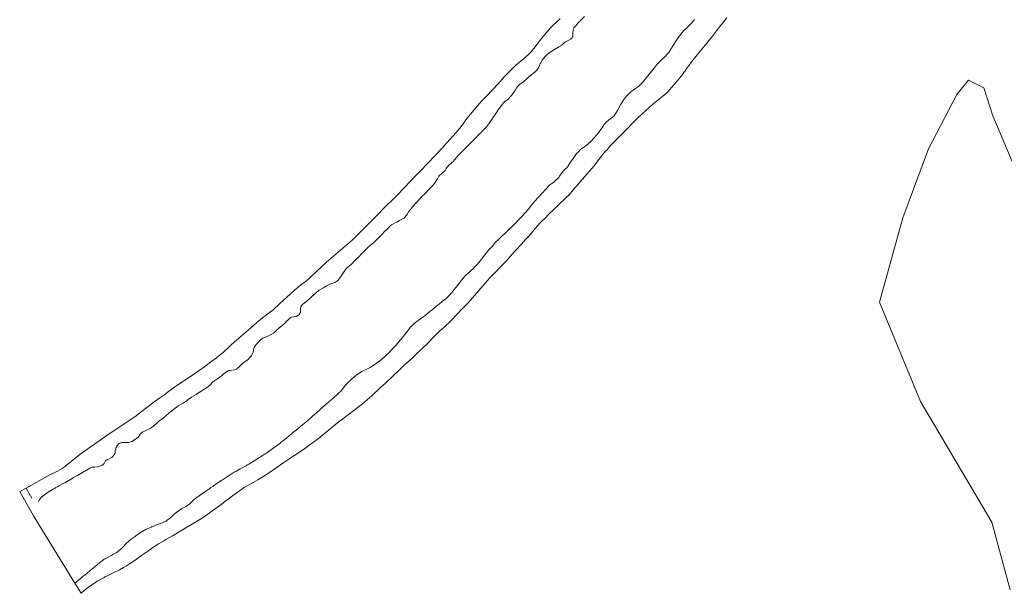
# Model space of a CAD drawing. Header units: metres. Extents: x 152391 to 157968, y 462336 to 467280.
# Tile 307 of 656: x 153268 to 153386, y 466616 to 466685. Entities that reach past the tile are written whole.
import ezdxf

# ---------------------------------------------------------------- set-up
doc = ezdxf.new("R2010")
doc.units = ezdxf.units.M
doc.header["$LTSCALE"] = 0.75
for name, color, linetype, lineweight in [('B-WE-GR-GRAS-GV', 251, 'Continuous', 13), ('B-WE-OG-TERREIN_CULTUURSCHEIDING-GV', 251, 'Continuous', 18), ('B-WE-OG-WATER_SLOOT-GV', 251, 'Continuous', 18)]:
    doc.layers.add(name, color=color, linetype=linetype, lineweight=lineweight)

msp = doc.modelspace()

# ---------------------------------------------------------------- linework, layer by layer
at = {"layer": 'B-WE-GR-GRAS-GV'}
msp.add_lwpolyline([(153388.14, 466665.22), (153384.74, 466673.27), (153383.7, 466676.59), (153381.84, 466677.52), (153380.46, 466675.79), (153377.07, 466669.29), (153374.02, 466661.06), (153371.2, 466650.98), (153376.11, 466639.09), (153384.63, 466624.66), (153386.85, 466616.57)], dxfattribs=at)
at = {"layer": 'B-WE-OG-TERREIN_CULTUURSCHEIDING-GV'}
msp.add_lwpolyline([(153386.85, 466616.57), (153384.63, 466624.66), (153376.11, 466639.09), (153371.2, 466650.98), (153374.02, 466661.06), (153377.07, 466669.29), (153380.46, 466675.79), (153381.84, 466677.52), (153383.7, 466676.59), (153384.74, 466673.27), (153388.14, 466665.22)], dxfattribs=at)
at = {"layer": 'B-WE-OG-WATER_SLOOT-GV'}
for points in [[(153335.96, 466685.14), (153335.5, 466684.65), (153335.44, 466684.59), (153335.43, 466684.58), (153335.37, 466684.52), (153335.18, 466684.32), (153334.91, 466684.03), (153334.67, 466683.76), (153334.59, 466683.45), (153334.55, 466683.31), (153334.56, 466682.96), (153334.56, 466682.8), (153334.48, 466682.59), (153334.28, 466682.44), (153334.01, 466682.27), (153333.65, 466682.08), (153333.62, 466682.06), (153333.4, 466681.88), (153333.27, 466681.74), (153333.2, 466681.67), (153332.91, 466681.49), (153332.81, 466681.42), (153332.79, 466681.41), (153332.37, 466681.2), (153332.05, 466680.99), (153331.63, 466680.71), (153331.41, 466680.49), (153331.32, 466680.4), (153331.26, 466680.34), (153330.9, 466679.91), (153330.73, 466679.61), (153330.67, 466679.52), (153330.67, 466679.5), (153330.54, 466679.15), (153330.32, 466678.77), (153330.31, 466678.76), (153330.22, 466678.66), (153330.14, 466678.58), (153330.04, 466678.48), (153329.69, 466678.22), (153329.28, 466677.86), (153329.16, 466677.75), (153328.64, 466677.29), (153328.25, 466677.05), (153327.96, 466676.74), (153327.96, 466676.74), (153327.89, 466676.63), (153327.71, 466676.37), (153327.43, 466675.95), (153327.35, 466675.84), (153327.24, 466675.7), (153327.2, 466675.64), (153327.12, 466675.56), (153326.83, 466675.24), (153326.45, 466674.98), (153326.44, 466674.97), (153326.33, 466674.85), (153326.11, 466674.61), (153325.8, 466674.17), (153325.7, 466674.03), (153325.39, 466673.58), (153325.34, 466673.5), (153325.29, 466673.42), (153325.02, 466673.01), (153324.95, 466672.91), (153324.85, 466672.77), (153324.6, 466672.41), (153324.23, 466671.92), (153324.16, 466671.85), (153323.67, 466671.34), (153323.6, 466671.27), (153323.38, 466671.04), (153322.93, 466670.59), (153322.79, 466670.44), (153322.77, 466670.42), (153322.75, 466670.39), (153322.59, 466670.23), (153322.18, 466669.81), (153322.07, 466669.7), (153321.91, 466669.53), (153321.48, 466669.12), (153321.37, 466669.01), (153321.36, 466669.01), (153321.31, 466668.96), (153321.06, 466668.72), (153320.98, 466668.64), (153320.97, 466668.63), (153320.62, 466668.24), (153320.49, 466668.07), (153320.42, 466667.98), (153320.4, 466667.95), (153320.35, 466667.87), (153320.29, 466667.82), (153320.12, 466667.65), (153320.06, 466667.6), (153319.78, 466667.37), (153319.51, 466667.06), (153319.44, 466666.95), (153319.3, 466666.72), (153319.01, 466666.43), (153318.57, 466666.04), (153318.38, 466665.73), (153318.34, 466665.68), (153318.1, 466665.27), (153317.92, 466665.04), (153317.82, 466664.92), (153317.79, 466664.89), (153317.39, 466664.46), (153317.32, 466664.39), (153316.98, 466664.03), (153316.96, 466664.01), (153316.48, 466663.55), (153316.26, 466663.28), (153315.86, 466662.85), (153315.36, 466662.31), (153315.34, 466662.28), (153315.32, 466662.26), (153314.92, 466661.76), (153314.79, 466661.52), (153314.7, 466661.37), (153314.4, 466661.02), (153314.39, 466661.01), (153313.87, 466660.72), (153313.52, 466660.55), (153313.32, 466660.46), (153312.9, 466660.21), (153312.61, 466659.96), (153312.6, 466659.95), (153312.4, 466659.75), (153311.93, 466659.28), (153311.93, 466659.27), (153310.73, 466658.07), (153310.38, 466657.78), (153310.37, 466657.77), (153310.1, 466657.55), (153309.78, 466657.23), (153309.7, 466657.14), (153309.61, 466657.06), (153309.54, 466656.98), (153309.51, 466656.95), (153309.36, 466656.79), (153308.98, 466656.4), (153308.61, 466656.01), (153308.07, 466655.47), (153307.68, 466655.15), (153307.47, 466654.93), (153307.22, 466654.62), (153307.07, 466654.38), (153307, 466654.26), (153306.98, 466654.22), (153306.91, 466654.12), (153306.82, 466653.99), (153306.75, 466653.88), (153306.74, 466653.86), (153306.64, 466653.76), (153306.48, 466653.56), (153306.12, 466653.33), (153305.76, 466653.21), (153305.51, 466653.11), (153305.13, 466652.91), (153304.76, 466652.66), (153304.27, 466652.4), (153304.12, 466652.29), (153304.06, 466652.24), (153303.93, 466652.14), (153303.92, 466652.12), (153303.78, 466652), (153303.28, 466651.56), (153303.17, 466651.46), (153302.86, 466651.16), (153302.62, 466650.98), (153302.52, 466650.9), (153302.51, 466650.89), (153302.21, 466650.64), (153302.07, 466650.39), (153302.02, 466650.15), (153302.03, 466649.93), (153302.02, 466649.89), (153302.01, 466649.72), (153301.99, 466649.69), (153301.83, 466649.46), (153301.51, 466649.26), (153301.2, 466649.2), (153300.96, 466649.15), (153300.83, 466649.11), (153300.75, 466649.04), (153300.61, 466648.94), (153300.44, 466648.74), (153300.4, 466648.71), (153300.21, 466648.52), (153300.12, 466648.43), (153299.82, 466648.18), (153299.58, 466647.98), (153299.52, 466647.92), (153299.27, 466647.69), (153299.1, 466647.54), (153298.78, 466647.25), (153298.51, 466647.11), (153298.28, 466646.99), (153297.84, 466646.77), (153297.75, 466646.73), (153297.52, 466646.65), (153297.26, 466646.45), (153296.96, 466646.15), (153296.7, 466645.85), (153296.65, 466645.78), (153296.54, 466645.61), (153296.49, 466645.54), (153296.41, 466645.28), (153296.36, 466645), (153296.26, 466644.74), (153296.16, 466644.59), (153296.08, 466644.45), (153296.06, 466644.44), (153295.94, 466644.31), (153295.79, 466644.16), (153295.49, 466643.91), (153295.27, 466643.78), (153295.23, 466643.74), (153295.1, 466643.63), (153294.96, 466643.51), (153294.74, 466643.28), (153294.41, 466642.99), (153294.19, 466642.87), (153293.81, 466642.82), (153293.63, 466642.8), (153293.46, 466642.78), (153293.44, 466642.77), (153293.26, 466642.68), (153293.16, 466642.63), (153292.79, 466642.35), (153292.64, 466642.21), (153292.48, 466642.06), (153292.33, 466641.96), (153292.03, 466641.77), (153291.55, 466641.43), (153291.26, 466641.13), (153291.03, 466640.89), (153290.7, 466640.67), (153290.65, 466640.63), (153290.5, 466640.54), (153290.33, 466640.43), (153290.26, 466640.38), (153290.14, 466640.3), (153289.99, 466640.2), (153289.95, 466640.18), (153289.54, 466639.93), (153288.98, 466639.58), (153288.61, 466639.32), (153288.61, 466639.31), (153288.51, 466639.24), (153288.42, 466639.17), (153288.22, 466639.05), (153287.98, 466638.9), (153287.42, 466638.57), (153287.39, 466638.55), (153287.2, 466638.41), (153286.83, 466638.14), (153286.48, 466637.84), (153286.42, 466637.79), (153286.37, 466637.74), (153286.33, 466637.71), (153285.89, 466637.33), (153285.59, 466637.07), (153285.22, 466636.79), (153285.06, 466636.67), (153284.88, 466636.54), (153284.4, 466636.08), (153284.05, 466635.85), (153283.78, 466635.73), (153283.53, 466635.61), (153283.38, 466635.55), (153283.17, 466635.45), (153282.95, 466635.27), (153282.88, 466635.18), (153282.8, 466635.07), (153282.64, 466634.83), (153282.31, 466634.57), (153281.85, 466634.31), (153281.49, 466634.19), (153280.99, 466634.17), (153280.68, 466634.16), (153280.35, 466634.05), (153280.09, 466633.72), (153280.06, 466633.67), (153280.01, 466633.56), (153279.96, 466633.44), (153279.94, 466633.39), (153279.89, 466633.19), (153279.86, 466632.92), (153279.76, 466632.7), (153279.48, 466632.4), (153279.23, 466632.26), (153279.22, 466632.26), (153278.94, 466632.16), (153278.72, 466631.98), (153278.55, 466631.66), (153278.36, 466631.46), (153277.81, 466631.27), (153277.42, 466631.24), (153277.2, 466631.21), (153277.13, 466631.21), (153276.98, 466631.15), (153276.85, 466631.09), (153275.76, 466630.46), (153275.28, 466630.19), (153275.07, 466630.07), (153274.88, 466629.97), (153274.75, 466629.89), (153274.65, 466629.84), (153274.61, 466629.81), (153273.84, 466629.37), (153273.75, 466629.32), (153273.73, 466629.32), (153273.65, 466629.27), (153273.15, 466628.98), (153273.12, 466628.97), (153273.06, 466628.93), (153272.97, 466628.88), (153272.8, 466628.78), (153272.74, 466628.76), (153272.7, 466628.73), (153272.57, 466628.66), (153272.49, 466628.62), (153272.39, 466628.56), (153271.99, 466628.32), (153271.59, 466628.05), (153271.12, 466627.68), (153270.84, 466627.37), (153270.72, 466627.08), (153270.73, 466627.07)], [(153269.93, 466627.51), (153269.23, 466628.73), (153268.46, 466628.3), (153270.1, 466625.39), (153275.05, 466617.34), (153275.09, 466617.38), (153275.64, 466617.83), (153275.7, 466617.88), (153276.2, 466618.29), (153276.22, 466618.31), (153276.24, 466618.32), (153277.07, 466619.01), (153277.73, 466619.55), (153277.75, 466619.57), (153277.77, 466619.58), (153277.95, 466619.73), (153277.96, 466619.75), (153277.96, 466619.75), (153278.01, 466619.79), (153278.5, 466620.19), (153278.56, 466620.22), (153279.03, 466620.45), (153279.33, 466620.62), (153279.46, 466620.69), (153279.59, 466620.76), (153280.09, 466621.03), (153280.17, 466621.1), (153280.59, 466621.46), (153280.97, 466621.86), (153280.99, 466621.88), (153281.11, 466622.01), (153281.67, 466622.54), (153282.25, 466622.95), (153282.35, 466623.03), (153282.55, 466623.16), (153282.97, 466623.45), (153283.57, 466623.79), (153283.58, 466623.8), (153284.16, 466624.05), (153284.23, 466624.07), (153284.3, 466624.1), (153284.74, 466624.27), (153284.97, 466624.35), (153285.47, 466624.55), (153285.71, 466624.67), (153285.96, 466624.78), (153286.14, 466624.91), (153286.44, 466625.14), (153286.94, 466625.6), (153287.4, 466625.95), (153287.85, 466626.27), (153288.37, 466626.53), (153288.8, 466626.83), (153289.08, 466627.13), (153289.19, 466627.26), (153289.53, 466627.53), (153290.57, 466628.28), (153291.07, 466628.61), (153291.17, 466628.68), (153291.32, 466628.78), (153291.57, 466628.96), (153291.65, 466629.02), (153292.4, 466629.53), (153292.55, 466629.62), (153292.69, 466629.72), (153293.18, 466630.04), (153293.9, 466630.5), (153294.05, 466630.59), (153294.07, 466630.61), (153294.29, 466630.72), (153294.4, 466630.78), (153294.83, 466631.01), (153295.52, 466631.4), (153295.56, 466631.43), (153295.66, 466631.49), (153295.76, 466631.55), (153295.85, 466631.6), (153296.48, 466631.99), (153296.56, 466632.04), (153297.44, 466632.6), (153297.56, 466632.68), (153297.61, 466632.71), (153297.74, 466632.79), (153297.98, 466632.94), (153298.33, 466633.17), (153299.01, 466633.65), (153299.6, 466634.1), (153299.76, 466634.24), (153299.86, 466634.32), (153299.93, 466634.38), (153300.08, 466634.5), (153300.12, 466634.53), (153300.29, 466634.67), (153300.76, 466635.06), (153301.02, 466635.27), (153301.04, 466635.28), (153301.9, 466635.99), (153302.02, 466636.09), (153302.71, 466636.65), (153302.82, 466636.74), (153303.35, 466637.22), (153303.49, 466637.35), (153303.64, 466637.48), (153304.3, 466638.04), (153304.43, 466638.16), (153304.63, 466638.35), (153304.76, 466638.47), (153304.86, 466638.56), (153305.34, 466638.98), (153305.88, 466639.44), (153306.47, 466639.98), (153306.91, 466640.4), (153307.24, 466640.82), (153307.37, 466640.98), (153307.41, 466641.02), (153307.52, 466641.14), (153307.99, 466641.62), (153308.38, 466641.98), (153308.54, 466642.13), (153308.66, 466642.24), (153309.23, 466642.6), (153309.33, 466642.66), (153309.34, 466642.66), (153309.43, 466642.71), (153310.27, 466643.11), (153310.33, 466643.15), (153310.47, 466643.24), (153310.58, 466643.31), (153311.46, 466643.89), (153311.76, 466644.15), (153312.06, 466644.41), (153312.62, 466644.95), (153312.65, 466644.98), (153312.98, 466645.33), (153313.16, 466645.52), (153313.48, 466645.87), (153313.55, 466645.95), (153313.98, 466646.45), (153314.02, 466646.51), (153314.05, 466646.54), (153314.46, 466647.06), (153314.5, 466647.11), (153314.8, 466647.51), (153315.02, 466647.78), (153315.18, 466647.98), (153315.53, 466648.33), (153315.62, 466648.42), (153316.07, 466648.76), (153316.64, 466649.16), (153316.87, 466649.34), (153317.21, 466649.61), (153317.39, 466649.76), (153317.43, 466649.8), (153317.45, 466649.81), (153317.52, 466649.87), (153317.74, 466650.06), (153318, 466650.26), (153318.06, 466650.31), (153318.51, 466650.67), (153318.64, 466650.78), (153318.93, 466651.01), (153319.14, 466651.19), (153319.41, 466651.42), (153319.82, 466651.81), (153320.09, 466652.1), (153320.39, 466652.47), (153320.51, 466652.62), (153320.52, 466652.62), (153320.62, 466652.77), (153321.28, 466653.61), (153321.68, 466654.1), (153322.15, 466654.51), (153322.64, 466654.96), (153322.86, 466655.19), (153322.97, 466655.3), (153323.14, 466655.48), (153323.32, 466655.69), (153323.33, 466655.7), (153323.68, 466656.13), (153324.11, 466656.73), (153324.57, 466657.27), (153324.91, 466657.63), (153325.33, 466658.13), (153325.68, 466658.47), (153325.77, 466658.55), (153325.79, 466658.58), (153325.83, 466658.61), (153325.96, 466658.74), (153326.56, 466659.3), (153326.6, 466659.33), (153326.64, 466659.37), (153326.7, 466659.43), (153326.76, 466659.48), (153327.08, 466659.8), (153327.1, 466659.81), (153327.1, 466659.82), (153327.54, 466660.25), (153327.8, 466660.51), (153328.05, 466660.76), (153328.44, 466661.17), (153328.46, 466661.19), (153328.54, 466661.28), (153328.56, 466661.29), (153328.62, 466661.37), (153328.67, 466661.41), (153328.69, 466661.44), (153329.05, 466661.85), (153329.12, 466661.93), (153329.21, 466662.04), (153329.23, 466662.05), (153329.75, 466662.71), (153329.77, 466662.74), (153329.8, 466662.77), (153329.86, 466662.85), (153329.88, 466662.87), (153329.89, 466662.88), (153329.96, 466662.97), (153330.04, 466663.05), (153331.79, 466664.95), (153331.87, 466665.03), (153331.95, 466665.09), (153332.07, 466665.16), (153332.25, 466665.29), (153332.39, 466665.38), (153332.89, 466665.88), (153332.93, 466665.94), (153332.99, 466666.03), (153333.25, 466666.42), (153333.49, 466666.7), (153333.5, 466666.71), (153333.63, 466666.85), (153333.72, 466666.94), (153333.83, 466667.05), (153333.98, 466667.21), (153334.22, 466667.58), (153334.41, 466667.87), (153334.51, 466668.02), (153334.59, 466668.15), (153335, 466668.73), (153335.15, 466668.88), (153335.54, 466669.27), (153335.95, 466669.54), (153336, 466669.58), (153336.14, 466669.68), (153336.33, 466669.83), (153336.78, 466670.27), (153336.86, 466670.35), (153336.97, 466670.47), (153337.1, 466670.61), (153337.33, 466670.85), (153337.58, 466671.18), (153338, 466671.72), (153338.11, 466671.9), (153338.19, 466672.02), (153338.29, 466672.17), (153338.61, 466672.58), (153338.73, 466672.67), (153338.87, 466672.76), (153339.07, 466672.91), (153339.34, 466673.12), (153339.46, 466673.22), (153339.79, 466673.68), (153339.9, 466673.9), (153340.05, 466674.17), (153340.06, 466674.19), (153340.3, 466674.64), (153340.39, 466674.78), (153340.49, 466674.95), (153340.55, 466675.06), (153340.65, 466675.19), (153340.91, 466675.53), (153341.49, 466676.12), (153342.04, 466676.53), (153342.06, 466676.54), (153342.3, 466676.68), (153342.43, 466676.76), (153342.74, 466677.07), (153342.9, 466677.22), (153343.23, 466677.63), (153343.54, 466678.03), (153344.27, 466678.95), (153344.65, 466679.44), (153344.85, 466679.64), (153345.08, 466679.88), (153345.25, 466680.02), (153345.45, 466680.2), (153345.57, 466680.29), (153345.6, 466680.33), (153345.76, 466680.53), (153345.94, 466680.74), (153345.98, 466680.79), (153346.42, 466681.46), (153346.44, 466681.49), (153346.53, 466681.62), (153346.55, 466681.66), (153346.67, 466681.85), (153347.08, 466682.49), (153347.62, 466683.2), (153347.89, 466683.49), (153347.95, 466683.56), (153348.02, 466683.63), (153348.1, 466683.71), (153348.45, 466684.07), (153348.74, 466684.35), (153348.9, 466684.53), (153349.1, 466684.76)], [(153333.07, 466684.86), (153332.79, 466684.63), (153331.93, 466683.81), (153331.24, 466682.98), (153331.24, 466682.98), (153330.67, 466682.29), (153330.08, 466681.52), (153330.08, 466681.51), (153329.53, 466680.88), (153329.41, 466680.74), (153328.78, 466680.13), (153327.76, 466679.33), (153326.37, 466677.92), (153326.11, 466677.62), (153325.64, 466677.08), (153324.93, 466676.31), (153324.23, 466675.6), (153324.19, 466675.56), (153323.65, 466675), (153323.18, 466674.46), (153322.98, 466674.22), (153322.29, 466673.43), (153321.78, 466672.76), (153321.45, 466672.29), (153321.08, 466671.77), (153320.63, 466671.25), (153320.22, 466670.81), (153319.98, 466670.54), (153319.52, 466670.04), (153318.97, 466669.38), (153316.35, 466666.67), (153316, 466666.3), (153313.62, 466663.8), (153312.85, 466663.05), (153312.43, 466662.64), (153312.02, 466662.24), (153311.16, 466661.32), (153308.2, 466658.38), (153305.14, 466655.75), (153305.12, 466655.73), (153302.65, 466653.44), (153302.46, 466653.31), (153302.04, 466652.99), (153301.27, 466652.35), (153301.23, 466652.33), (153300.39, 466651.57), (153300.37, 466651.55), (153299.59, 466650.83), (153299.57, 466650.81), (153298.74, 466650.06), (153298.16, 466649.59), (153297.91, 466649.4), (153297.49, 466649.07), (153297.24, 466648.87), (153297.01, 466648.69), (153296.49, 466648.27), (153296.08, 466647.9), (153295.24, 466647.16), (153294.62, 466646.61), (153294.38, 466646.41), (153294.15, 466646.2), (153293.69, 466645.81), (153293.61, 466645.74), (153293.6, 466645.73), (153292.83, 466645), (153291.98, 466644.31), (153291.26, 466643.77), (153290.58, 466643.28), (153289.23, 466642.31), (153287.12, 466640.91), (153286.99, 466640.83), (153286.09, 466640.16), (153285.79, 466639.93), (153285.23, 466639.53), (153284.55, 466639.04), (153283.77, 466638.46), (153283.69, 466638.4), (153282.23, 466637.24), (153279.17, 466635.2), (153275.79, 466632.85), (153274.07, 466631.45), (153273.95, 466631.35), (153273.89, 466631.3), (153273.52, 466631.08), (153272.97, 466630.76), (153272.43, 466630.47), (153272.39, 466630.45), (153272.37, 466630.44), (153272.21, 466630.37), (153272.05, 466630.3), (153272, 466630.27), (153269.23, 466628.73), (153269.93, 466627.51)], [(153349.1, 466684.76), (153348.9, 466684.53), (153348.74, 466684.35), (153348.45, 466684.07), (153348.1, 466683.71), (153348.02, 466683.63), (153347.95, 466683.56), (153347.89, 466683.49), (153347.62, 466683.2), (153347.08, 466682.49), (153346.67, 466681.85), (153346.55, 466681.66), (153346.53, 466681.62), (153346.44, 466681.49), (153346.42, 466681.46), (153345.98, 466680.79), (153345.94, 466680.74), (153345.76, 466680.53), (153345.6, 466680.33), (153345.57, 466680.29), (153345.45, 466680.2), (153345.25, 466680.02), (153345.08, 466679.88), (153344.85, 466679.64), (153344.65, 466679.44), (153344.27, 466678.95), (153343.54, 466678.03), (153343.23, 466677.63), (153342.9, 466677.22), (153342.74, 466677.07), (153342.43, 466676.76), (153342.3, 466676.68), (153342.06, 466676.54), (153342.04, 466676.53), (153341.49, 466676.12), (153340.91, 466675.53), (153340.65, 466675.19), (153340.55, 466675.06), (153340.49, 466674.95), (153340.39, 466674.78), (153340.3, 466674.64), (153340.06, 466674.19), (153340.05, 466674.17), (153339.9, 466673.9), (153339.79, 466673.68), (153339.46, 466673.22), (153339.34, 466673.12), (153339.07, 466672.91), (153338.87, 466672.76), (153338.73, 466672.67), (153338.61, 466672.58), (153338.29, 466672.17), (153338.19, 466672.02), (153338.11, 466671.9), (153338, 466671.72), (153337.58, 466671.18), (153337.33, 466670.85), (153337.1, 466670.61), (153336.97, 466670.47), (153336.86, 466670.35), (153336.78, 466670.27), (153336.33, 466669.83), (153336.14, 466669.68), (153336, 466669.58), (153335.95, 466669.54), (153335.54, 466669.27), (153335.15, 466668.88), (153335, 466668.73), (153334.59, 466668.15), (153334.51, 466668.02), (153334.41, 466667.87), (153334.22, 466667.58), (153333.98, 466667.21), (153333.83, 466667.05), (153333.72, 466666.94), (153333.63, 466666.85), (153333.5, 466666.71), (153333.49, 466666.7), (153333.25, 466666.42), (153332.99, 466666.03), (153332.93, 466665.94), (153332.89, 466665.88), (153332.39, 466665.38), (153332.25, 466665.29), (153332.07, 466665.16), (153331.95, 466665.09), (153331.87, 466665.03), (153331.79, 466664.95), (153330.04, 466663.05), (153329.96, 466662.97), (153329.89, 466662.88), (153329.88, 466662.87), (153329.86, 466662.85), (153329.8, 466662.77), (153329.77, 466662.74), (153329.75, 466662.71), (153329.23, 466662.05), (153329.21, 466662.04), (153329.12, 466661.93), (153329.05, 466661.85), (153328.69, 466661.44), (153328.67, 466661.41), (153328.62, 466661.37), (153328.56, 466661.29), (153328.54, 466661.28), (153328.46, 466661.19), (153328.44, 466661.17), (153328.05, 466660.76), (153327.8, 466660.51), (153327.54, 466660.25), (153327.1, 466659.82), (153327.1, 466659.81), (153327.08, 466659.8), (153326.76, 466659.48), (153326.7, 466659.43), (153326.64, 466659.37), (153326.6, 466659.33), (153326.56, 466659.3), (153325.96, 466658.74), (153325.83, 466658.61), (153325.79, 466658.58), (153325.77, 466658.55), (153325.68, 466658.47), (153325.33, 466658.13), (153324.91, 466657.63), (153324.57, 466657.27), (153324.11, 466656.73), (153323.68, 466656.13), (153323.33, 466655.7), (153323.32, 466655.69), (153323.14, 466655.48), (153322.97, 466655.3), (153322.86, 466655.19), (153322.64, 466654.96), (153322.15, 466654.51), (153321.68, 466654.1), (153321.28, 466653.61), (153320.62, 466652.77), (153320.52, 466652.62), (153320.51, 466652.62), (153320.39, 466652.47), (153320.09, 466652.1), (153319.82, 466651.81), (153319.41, 466651.42), (153319.14, 466651.19), (153318.93, 466651.01), (153318.64, 466650.78), (153318.51, 466650.67), (153318.06, 466650.31), (153318, 466650.26), (153317.74, 466650.06), (153317.52, 466649.87), (153317.45, 466649.81), (153317.43, 466649.8), (153317.39, 466649.76), (153317.21, 466649.61), (153316.87, 466649.34), (153316.64, 466649.16), (153316.07, 466648.76), (153315.62, 466648.42), (153315.53, 466648.33), (153315.18, 466647.98), (153315.02, 466647.78), (153314.8, 466647.51), (153314.5, 466647.11), (153314.46, 466647.06), (153314.05, 466646.54), (153314.02, 466646.51), (153313.98, 466646.45), (153313.55, 466645.95), (153313.48, 466645.87), (153313.16, 466645.52), (153312.98, 466645.33), (153312.65, 466644.98), (153312.62, 466644.95), (153312.06, 466644.41), (153311.76, 466644.15), (153311.46, 466643.89), (153310.58, 466643.31), (153310.47, 466643.24), (153310.33, 466643.15), (153310.27, 466643.11), (153309.43, 466642.71), (153309.34, 466642.66), (153309.33, 466642.66), (153309.23, 466642.6), (153308.66, 466642.24), (153308.54, 466642.13), (153308.38, 466641.98), (153307.99, 466641.62), (153307.52, 466641.14), (153307.41, 466641.02), (153307.37, 466640.98), (153307.24, 466640.82), (153306.91, 466640.4), (153306.47, 466639.98), (153305.88, 466639.44), (153305.34, 466638.98), (153304.86, 466638.56), (153304.76, 466638.47), (153304.63, 466638.35), (153304.43, 466638.16), (153304.3, 466638.04), (153303.64, 466637.48), (153303.49, 466637.35), (153303.35, 466637.22), (153302.82, 466636.74), (153302.71, 466636.65), (153302.02, 466636.09), (153301.9, 466635.99), (153301.04, 466635.28), (153301.02, 466635.27), (153300.76, 466635.06), (153300.29, 466634.67), (153300.12, 466634.53), (153300.08, 466634.5), (153299.93, 466634.38), (153299.86, 466634.32), (153299.76, 466634.24), (153299.6, 466634.1), (153299.01, 466633.65), (153298.33, 466633.17), (153297.98, 466632.94), (153297.74, 466632.79), (153297.61, 466632.71), (153297.56, 466632.68), (153297.44, 466632.6), (153296.56, 466632.04), (153296.48, 466631.99), (153295.85, 466631.6), (153295.76, 466631.55), (153295.66, 466631.49), (153295.56, 466631.43), (153295.52, 466631.4), (153294.83, 466631.01), (153294.4, 466630.78), (153294.29, 466630.72), (153294.07, 466630.61), (153294.05, 466630.59), (153293.9, 466630.5), (153293.18, 466630.04), (153292.69, 466629.72), (153292.55, 466629.62), (153292.4, 466629.53), (153291.65, 466629.02), (153291.57, 466628.96), (153291.32, 466628.78), (153291.17, 466628.68), (153291.07, 466628.61), (153290.57, 466628.28), (153289.53, 466627.53), (153289.19, 466627.26), (153289.08, 466627.13), (153288.8, 466626.83), (153288.37, 466626.53), (153287.85, 466626.27), (153287.4, 466625.95), (153286.94, 466625.6), (153286.44, 466625.14), (153286.14, 466624.91), (153285.96, 466624.78), (153285.71, 466624.67), (153285.47, 466624.55), (153284.97, 466624.35), (153284.74, 466624.27), (153284.3, 466624.1), (153284.23, 466624.07), (153284.16, 466624.05), (153283.58, 466623.8), (153283.57, 466623.79), (153282.97, 466623.45), (153282.55, 466623.16), (153282.35, 466623.03), (153282.25, 466622.95), (153281.67, 466622.54), (153281.11, 466622.01), (153280.99, 466621.88), (153280.97, 466621.86), (153280.59, 466621.46), (153280.17, 466621.1), (153280.09, 466621.03), (153279.59, 466620.76), (153279.46, 466620.69), (153279.33, 466620.62), (153279.03, 466620.45), (153278.56, 466620.22), (153278.5, 466620.19), (153278.01, 466619.79), (153277.96, 466619.75), (153277.96, 466619.75), (153277.95, 466619.73), (153277.77, 466619.58), (153277.75, 466619.57), (153277.73, 466619.55), (153277.07, 466619.01), (153276.24, 466618.32), (153276.22, 466618.31), (153276.2, 466618.29), (153275.7, 466617.88), (153275.64, 466617.83), (153275.09, 466617.38), (153275.05, 466617.34), (153275.82, 466616.14), (153276.13, 466616.43), (153276.32, 466616.58), (153276.7, 466616.88), (153276.71, 466616.89), (153276.74, 466616.91), (153277.51, 466617.43), (153277.72, 466617.57), (153278.22, 466617.85), (153278.54, 466618.03), (153278.64, 466618.09), (153278.76, 466618.16), (153279.47, 466618.5), (153279.62, 466618.58), (153280.38, 466618.95), (153280.86, 466619.22), (153281.21, 466619.41), (153281.59, 466619.66), (153282.27, 466620.12), (153283.18, 466620.76), (153283.88, 466621.26), (153284.37, 466621.6), (153285.05, 466622.07), (153285.68, 466622.41), (153285.94, 466622.56), (153286.74, 466623.02), (153290.38, 466625.2), (153291.55, 466626.04), (153292.78, 466626.93), (153292.79, 466626.94), (153293.9, 466627.8), (153295.29, 466628.79), (153296.65, 466629.55), (153296.93, 466629.72), (153297.82, 466630.28), (153298.82, 466630.96), (153300.01, 466631.78), (153301.24, 466632.58), (153302.38, 466633.35), (153303.01, 466633.82), (153303.46, 466634.15), (153304.32, 466634.77), (153304.46, 466634.9), (153305.1, 466635.43), (153306.26, 466636.38), (153309.43, 466638.81), (153310.54, 466639.77), (153310.57, 466639.79), (153310.81, 466640.02), (153311.31, 466640.49), (153311.59, 466640.75), (153312.17, 466641.28), (153312.97, 466642.03), (153313.42, 466642.46), (153313.44, 466642.47), (153314.42, 466643.41), (153315.02, 466643.96), (153315.03, 466643.97), (153315.05, 466643.99), (153315.37, 466644.28), (153315.73, 466644.61), (153316.46, 466645.29), (153317.15, 466645.97), (153317.21, 466646.02), (153317.23, 466646.04), (153317.92, 466646.79), (153318.65, 466647.49), (153318.87, 466647.7), (153319.24, 466648.03), (153319.93, 466648.67), (153320.19, 466648.93), (153320.59, 466649.36), (153321.48, 466650.3), (153322.04, 466650.9), (153323.84, 466652.95), (153324.61, 466653.82), (153326.61, 466655.86), (153327.64, 466657.06), (153327.64, 466657.07), (153328.55, 466658.03), (153328.56, 466658.03), (153328.57, 466658.04), (153329, 466658.53), (153329.37, 466658.95), (153330.08, 466659.79), (153330.67, 466660.46), (153331.45, 466661.22), (153331.46, 466661.23), (153331.5, 466661.27), (153332.55, 466662.3), (153332.64, 466662.39), (153332.75, 466662.5), (153333.9, 466663.59), (153333.91, 466663.6), (153334.11, 466663.82), (153334.65, 466664.44), (153335.45, 466665.36), (153336.23, 466666.26), (153337.08, 466667.22), (153337.85, 466668.23), (153338.13, 466668.57), (153338.49, 466669.02), (153338.61, 466669.16), (153339.05, 466669.69), (153339.78, 466670.43), (153340.5, 466671.14), (153340.62, 466671.26), (153340.99, 466671.62), (153341.78, 466672.44), (153342.34, 466673.03), (153344.11, 466674.64), (153344.31, 466674.8), (153344.67, 466675.09), (153344.71, 466675.12), (153344.84, 466675.22), (153345.39, 466675.67), (153345.43, 466675.7), (153345.45, 466675.71), (153345.47, 466675.73), (153345.94, 466676.15), (153346.37, 466676.65), (153346.4, 466676.69), (153346.66, 466676.99), (153347.14, 466677.56), (153347.56, 466678.05), (153347.59, 466678.09), (153347.93, 466678.54), (153347.95, 466678.57), (153348.02, 466678.66), (153348.03, 466678.67), (153348.05, 466678.7), (153348.13, 466678.82), (153348.47, 466679.3), (153348.76, 466679.7), (153349.8, 466680.99), (153350.38, 466681.7), (153350.61, 466681.98), (153350.69, 466682.09), (153351.27, 466682.8), (153352.09, 466683.9), (153352.24, 466684.08), (153352.32, 466684.19), (153352.98, 466684.99)]]:
    msp.add_lwpolyline(points, dxfattribs=at)

doc.saveas('drawing.dxf')
